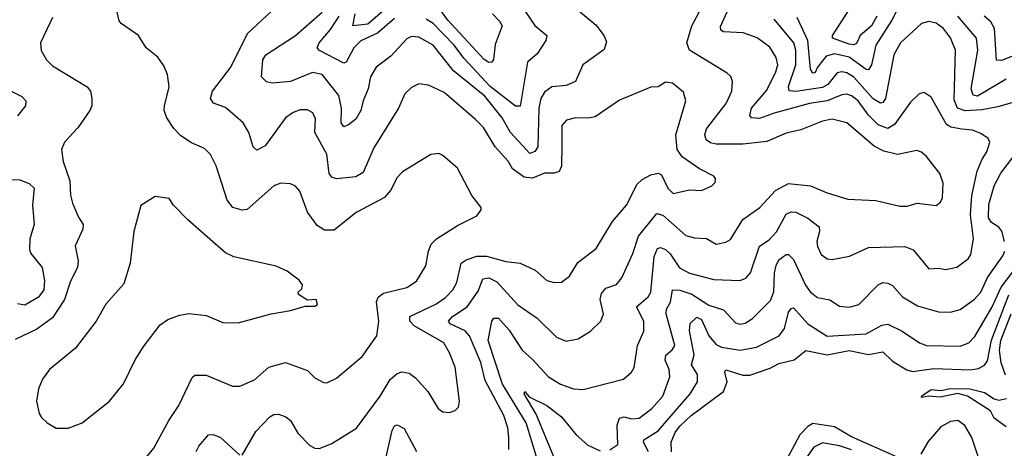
# Model space of a CAD drawing. Extents: x 1443846 to 1577407, y 839182 to 927291.
# Tile 447 of 535: x 1528784 to 1532857, y 917190 to 918961. Entities that reach past the tile are written whole.
import ezdxf

# ---------------------------------------------------------------- set-up
doc = ezdxf.new("R2010")
doc.units = 0

msp = doc.modelspace()

# ---------------------------------------------------------------- linework, layer by layer
at = {"layer": '0CON20XD'}
for points in [[(1530807.1, 917185), (1530808, 917235), (1530803.4, 917275), (1530786.7, 917325), (1530709.6, 917469.6), (1530692.1, 917545), (1530644.3, 917655), (1530626.7, 917675), (1530565, 917704.7), (1530557.9, 917715), (1530573.9, 917735), (1530635.3, 917775), (1530681.4, 917838.6), (1530700.5, 917889.5), (1530725, 917894.7), (1530758.3, 917878.3), (1530845, 917782.1), (1530925, 917727.1), (1531005, 917648.9), (1531045, 917633.1), (1531095, 917641.9), (1531145, 917674.4), (1531188.6, 917715), (1531199.4, 917745), (1531184.7, 917805), (1531190.2, 917829.8), (1531208.8, 917851.2), (1531252.8, 917867.2), (1531275.3, 917894.7), (1531320.3, 917995), (1531343.7, 918066.3), (1531419.5, 918159.5), (1531445, 918153.8), (1531539.1, 918069.1), (1531575, 918060), (1531625, 918057.2), (1531665, 918032.9), (1531705, 918040.9), (1531725, 918052.9), (1531775.6, 918135), (1531845.8, 918184.2), (1531911.1, 918255), (1531965, 918283.8), (1532054.7, 918274.7), (1532123.8, 918245), (1532209.3, 918219.3), (1532325, 918214.4), (1532425, 918190), (1532455, 918190.6), (1532496.8, 918203.2), (1532575, 918192.9), (1532593.4, 918206.6), (1532601.1, 918225), (1532604.5, 918285), (1532590.4, 918325), (1532535, 918395.5), (1532515, 918413.5), (1532495, 918420.9), (1532415, 918403.8), (1532358.2, 918418.2), (1532318.4, 918438.4), (1532205, 918534.6), (1532145, 918549.5), (1532105, 918541.1), (1532015, 918505.3), (1531955, 918492.3), (1531875, 918458.1), (1531775, 918447.1), (1531665, 918447.1), (1531642.1, 918452.1), (1531624.4, 918464.4), (1531617.8, 918485), (1531625, 918509.4), (1531706.7, 918615), (1531730, 918665), (1531732.2, 918705), (1531725.5, 918725.5), (1531710, 918740), (1531555, 918834.7), (1531543.6, 918865), (1531565, 918935.6), (1531679.1, 919150.9)], [(1530834.6, 919055), (1530915, 918936.5), (1530964.4, 918895), (1530960, 918875), (1530925, 918820), (1530885.3, 918784.7), (1530855, 918603.5), (1530835, 918603.3), (1530730, 918685), (1530622.1, 918802.1), (1530582.1, 918855), (1530495, 918945.2), (1530465, 918962.6)], [(1530921.7, 917155), (1530878.6, 917295), (1530781.7, 917455), (1530722.7, 917635), (1530736.8, 917715), (1530745, 917727.8), (1530765, 917727.5), (1530808.3, 917678.3), (1530863.2, 917595), (1530905, 917556.2), (1530971.5, 917485), (1531020.8, 917455), (1531074.5, 917435.5), (1531115, 917432.2), (1531281.2, 917475), (1531315, 917504.2), (1531326.2, 917523.8), (1531340, 917615), (1531366.4, 917673.6), (1531366.4, 917715), (1531335.9, 917775), (1531383.8, 917816.2), (1531394.8, 917835), (1531408.3, 917981.7), (1531422.1, 918015), (1531435, 918019.4), (1531455, 918011.2), (1531475, 917992.7), (1531513.6, 917935), (1531555, 917913.8), (1531655, 917887.6), (1531765, 917883.1), (1531787.2, 917892.8), (1531807.2, 917915), (1531843.8, 918025), (1531885, 918051.8), (1531915, 918084.7), (1531955, 918156.6), (1531975, 918166.8), (1531995, 918165.8), (1532045, 918140.6), (1532091.2, 918105), (1532092.3, 918085), (1532081.8, 918045), (1532084.1, 918024.1), (1532100.1, 917990.1), (1532125, 917972.7), (1532145, 917969.6), (1532216.2, 917983.8), (1532295, 918019.6), (1532445, 918023.9), (1532480.1, 918010.1), (1532545, 917930.8), (1532585, 917933.5), (1532615, 917928.2), (1532661.2, 917938.8), (1532707.4, 917972.6), (1532718.7, 917991.3), (1532729.2, 918055), (1532717, 918155), (1532723.3, 918235), (1532745.2, 918334.8), (1532765.3, 918385), (1532785.4, 918415), (1532796.5, 918455), (1532790, 918470), (1532760.3, 918490.3), (1532725, 918504.7), (1532681.1, 918508.9), (1532636.3, 918516.3), (1532617.7, 918527.7), (1532555, 918641.4), (1532525, 918660), (1532505, 918654.3), (1532469.4, 918620.6), (1532402.3, 918527.7), (1532375, 918510.6), (1532335, 918527), (1532295, 918566.2), (1532252.2, 918625), (1532225, 918646.3), (1532205, 918653.1), (1532185, 918650.6), (1532125, 918626), (1532051.4, 918615), (1531904.8, 918575.2), (1531845, 918551.9), (1531812, 918555), (1531804.4, 918565), (1531812, 918595), (1531875, 918670), (1531911.4, 918745), (1531920, 918775), (1531913.3, 918805), (1531887.4, 918847.4), (1531835, 918885.4), (1531776.3, 918906.4), (1531695, 918911.2), (1531685, 918918), (1531682.8, 918932.8), (1531746.9, 919073.1)], [(1532440.3, 919055), (1532391.3, 918958.7), (1532325.2, 918855), (1532307.9, 918775), (1532295, 918754.1), (1532285, 918755.2), (1532215, 918806.5), (1532155, 918820), (1532119.5, 918810.5), (1532083.7, 918765), (1532075, 918742.5), (1532065, 918739.5), (1532055.8, 918755.8), (1532043.7, 918875), (1532000.2, 918969.8)], [(1529705, 917161.2), (1529761, 917259), (1529819.6, 917320.4), (1529835, 917328.9), (1529855, 917330.4), (1529885, 917320), (1529904.4, 917304.4), (1529935, 917252.9), (1529985, 917202), (1530005, 917190.8), (1530025, 917188.8), (1530075, 917210), (1530177.2, 917272.8), (1530275.4, 917405), (1530316.1, 917473.9), (1530345, 917499.1), (1530365, 917506.2), (1530395, 917500.8), (1530421.2, 917481.2), (1530472.9, 917425), (1530515, 917353.8), (1530535, 917340), (1530561.7, 917338.3), (1530585, 917346.2), (1530599.5, 917360.5), (1530604, 917385), (1530585.3, 917525.3), (1530561.8, 917585), (1530538.2, 917625), (1530416.5, 917696.5), (1530397.5, 917715), (1530398.2, 917735), (1530505, 917785.8), (1530545, 917813.2), (1530576.2, 917845), (1530593.1, 917875), (1530610.4, 917955), (1530631.2, 917968.8), (1530675, 917983.9), (1530715, 917984.3), (1530795, 917962.1), (1530855, 917955.3), (1530916, 917926), (1530965, 917883.3), (1530995, 917874.5), (1531025, 917876.9), (1531058.6, 917901.4), (1531092.7, 917957.3), (1531169.4, 918015), (1531236.7, 918126.7), (1531293.6, 918195), (1531338.9, 918281.1), (1531358.8, 918301.2), (1531395, 918320.4), (1531425, 918326.2), (1531439.5, 918319.5), (1531465, 918264.5), (1531486.8, 918243.2), (1531555, 918258), (1531604.5, 918255.5), (1531646.7, 918275), (1531661.2, 918288.8), (1531662, 918305), (1531655, 918313.8), (1531596, 918345), (1531524.7, 918394.7), (1531504.1, 918424.1), (1531498.9, 918485), (1531539.1, 918625), (1531530.7, 918660.7), (1531485, 918698.6), (1531455, 918702.2), (1531425, 918682.9), (1531395, 918682), (1531265, 918627.8), (1531165, 918559.6), (1531136.1, 918553.9), (1531084, 918556), (1531046.2, 918545), (1531026.9, 918523.1), (1531027.1, 918445), (1531024.8, 918355.2), (1531016, 918334), (1530995, 918327.2), (1530955, 918326.9), (1530905, 918306.5), (1530870.4, 918310.4), (1530822.5, 918345), (1530805, 918375.6), (1530751.5, 918435), (1530702.7, 918515), (1530669.2, 918549.1), (1530539.9, 918659.9), (1530475, 918690.5), (1530435, 918695.6), (1530405, 918680), (1530377.5, 918655), (1530351.8, 918595), (1530248.6, 918431.4), (1530205, 918329.1), (1530175, 918311.8), (1530095, 918303.1), (1530075, 918310.5), (1530064.1, 918325), (1530054.8, 918404.8), (1530005.8, 918495), (1530008.5, 918551.5), (1529996.2, 918576.2), (1529975, 918588.1), (1529945, 918588.1), (1529915, 918576.9), (1529884.4, 918555), (1529800.3, 918439.7), (1529765, 918421.9), (1529750.6, 918435), (1529732.7, 918495), (1529708.4, 918535), (1529635, 918597.7), (1529585.4, 918615.4), (1529573.5, 918635), (1529581.2, 918665), (1529657.1, 918765), (1529726.1, 918903.9), (1529865, 919032)], [(1531064.7, 919024.7), (1531168.7, 918938.7), (1531200.9, 918895), (1531210.9, 918869.1), (1531202.2, 918837.8), (1531114.3, 918775), (1531084, 918705), (1531045, 918689.6), (1530985, 918682.8), (1530955, 918661.8), (1530940.4, 918635), (1530931.2, 918595), (1530928.2, 918435), (1530915, 918416.2), (1530895, 918407.9), (1530814.9, 918494.9), (1530780.4, 918555), (1530707.8, 918645), (1530579.3, 918749.3), (1530495, 918855.9), (1530435, 918888.6), (1530405, 918890.9), (1530385, 918881.5), (1530319.2, 918810.8), (1530258.5, 918765), (1530235.8, 918724.2), (1530226, 918675), (1530205.5, 918625.5), (1530194.7, 918585.3), (1530175, 918549.2), (1530145, 918525.8), (1530125, 918518.8), (1530114, 918534), (1530114.8, 918595), (1530105, 918647.5), (1530035, 918734.1), (1529995, 918742.6), (1529905, 918705.6), (1529829.1, 918699.1), (1529805, 918704.5), (1529784.6, 918725), (1529790.6, 918795), (1529803.1, 918815), (1529924.6, 918895), (1530035, 918991.8)], [(1530305, 919013), (1530225, 918942.9), (1530161.8, 918935), (1530172.1, 918985)], [(1530739.7, 918985), (1530769.2, 918955), (1530780, 918935), (1530751.5, 918858.5), (1530743.9, 918796.1), (1530737.1, 918785), (1530725, 918784.2), (1530705, 918795.8), (1530555, 918958.3), (1530515, 919013.3)], [(1532330, 918975), (1532307.8, 918935), (1532260.7, 918895), (1532245, 918861.8), (1532235, 918856.9), (1532215, 918859.7), (1532146.9, 918885), (1532146.5, 918895), (1532231.1, 919025)], [(1529265, 917099.2), (1529339.4, 917190.6), (1529400.6, 917305), (1529442.8, 917367.2), (1529497.6, 917482.4), (1529508.1, 917491.9), (1529555, 917491.5), (1529665, 917446.7), (1529695, 917446.9), (1529755, 917473.3), (1529815, 917524.5), (1529883.7, 917543.7), (1529975, 917511.1), (1530005, 917481.4), (1530041.5, 917461.5), (1530055, 917460.5), (1530095, 917479.4), (1530201.2, 917568.8), (1530261.4, 917655), (1530269.6, 917715), (1530260.4, 917795), (1530267.5, 917815), (1530289.3, 917830.7), (1530386, 917854), (1530425, 917881.1), (1530464.2, 917944.2), (1530474.6, 918005), (1530486.4, 918033.6), (1530508.1, 918055), (1530595, 918111.1), (1530675, 918150), (1530693.8, 918175), (1530693.3, 918185), (1530653.9, 918233.9), (1530595, 918348), (1530535, 918400), (1530517.9, 918407.9), (1530485, 918404), (1530367.6, 918332.4), (1530345, 918308.8), (1530317.8, 918255), (1530293.6, 918226.4), (1530175.4, 918164.6), (1530085, 918090.5), (1530045, 918090.9), (1530015, 918111.1), (1529975.3, 918165.3), (1529942.8, 918252.8), (1529925, 918272.5), (1529905, 918282.9), (1529865, 918285.6), (1529835, 918274.3), (1529725, 918177.1), (1529705, 918174.3), (1529666.2, 918185), (1529642.7, 918215), (1529596.9, 918356.9), (1529573.8, 918403.8), (1529548.6, 918428.6), (1529495, 918452.5), (1529450.9, 918480.9), (1529421.4, 918511.4), (1529392.5, 918555), (1529382.5, 918585), (1529382.9, 918605), (1529403, 918683), (1529396, 918735), (1529380.5, 918770.5), (1529355.4, 918805.4), (1529306.9, 918845), (1529275.6, 918895), (1529203.8, 918945), (1529196, 918956), (1529184.8, 919004.8)], [(1530335, 918966.1), (1530264.5, 918905.5), (1530195, 918873.2), (1530167, 918845), (1530135.4, 918785), (1530125, 918780.9), (1530023.8, 918833.8), (1530014.5, 918845), (1530022.5, 918865), (1530070, 918920), (1530105.2, 918975)], [(1532865, 918715.6), (1532746.5, 918645), (1532728.4, 918648.4), (1532720.4, 918675), (1532747.4, 918835), (1532742.6, 918885), (1532664.9, 918974.9)], [(1532955, 918835.2), (1532845, 918792.8), (1532825, 918793.6), (1532816.7, 918925), (1532801.5, 918951.5), (1532773.5, 918975)], [(1528920.2, 918969.8), (1528870.6, 918865), (1528873.7, 918833.7), (1528895.5, 918795.5), (1528920.6, 918770.6), (1529063, 918683), (1529077.1, 918665), (1529083.3, 918635), (1529082.9, 918605), (1529075, 918586.2), (1529025, 918514.3), (1528969.4, 918455), (1528957.1, 918425), (1528963.5, 918375), (1528991.8, 918295), (1528994.4, 918235.6), (1529002.8, 918202.8), (1529027.5, 918145), (1529047.3, 918115), (1529045.5, 918095), (1529013.8, 918026.2), (1529026.1, 917965), (1529023.5, 917936.5), (1528995, 917880), (1528969.7, 917805), (1528920.6, 917729.4), (1528855, 917682.1), (1528765, 917639.2)], [(1532945, 918633.8), (1532829.6, 918600.4), (1532765, 918588.6), (1532695, 918584.9), (1532663.8, 918595), (1532649.8, 918629.8), (1532655.2, 918835.2), (1532635, 918885.5), (1532605, 918924.6), (1532575, 918946.6), (1532545, 918953.1), (1532515, 918945.5), (1532427.3, 918865), (1532400.6, 918815), (1532366.2, 918635), (1532355, 918618.5), (1532345, 918615.9), (1532315, 918634), (1532235, 918723.8), (1532205, 918741.3), (1532185, 918745.7), (1532165, 918740.9), (1532126.4, 918693.6), (1532105, 918680), (1531994.8, 918664.8), (1531967.2, 918667.2), (1531964.3, 918685), (1531994.5, 918775), (1531994.2, 918835), (1531986.8, 918865), (1531905, 918962.9)], [(1528692.4, 918692.4), (1528793.7, 918643.7), (1528809.4, 918625), (1528808.5, 918605), (1528775.8, 918564.2)], [(1532857.6, 918045), (1532847.2, 918087.2), (1532834.1, 918104.1), (1532803.4, 918123.4), (1532791.6, 918141.6), (1532793, 918197), (1532814.4, 918275), (1532842.8, 918327.2), (1532895, 918396.2)], [(1528705, 918301.9), (1528785, 918299.6), (1528824.1, 918284.1), (1528844.5, 918265), (1528837.3, 918195), (1528843.8, 918115), (1528826.2, 918055), (1528825, 918010), (1528830, 917995), (1528877.4, 917937.4), (1528887.4, 917882.6), (1528883.5, 917845), (1528862.5, 917815), (1528805, 917780.7), (1528775, 917786.9)], [(1528935, 917272.5), (1528985, 917273.3), (1529043.3, 917295), (1529156.2, 917385), (1529213.2, 917456.8), (1529262.5, 917555), (1529298.3, 917611.7), (1529365, 917700), (1529397.6, 917722.4), (1529445, 917740), (1529485, 917746.9), (1529555, 917738.6), (1529625, 917710), (1529687.7, 917707.7), (1529825, 917745.7), (1529905, 917759.2), (1529965, 917776.7), (1530005, 917777.5), (1530015.8, 917784.2), (1530010, 917805), (1529975, 917802.5), (1529937.5, 917825), (1529936.7, 917835), (1529950.8, 917849.2), (1529953.8, 917865), (1529940, 917885), (1529891.2, 917921.2), (1529845, 917942), (1529670.3, 917980.3), (1529635, 917997.1), (1529582.7, 918042.7), (1529478, 918135), (1529420, 918195), (1529402.5, 918222.5), (1529345, 918230), (1529285, 918192.5), (1529255.8, 918085), (1529241.5, 917955), (1529215, 917870), (1529140, 917785), (1529100.6, 917715), (1529015, 917604), (1528908, 917515), (1528879.2, 917475), (1528862.5, 917435), (1528854.2, 917384.2), (1528864.2, 917334.2), (1528875, 917317.5), (1528897.5, 917295), (1528935, 917272.5)], [(1531225, 917183.3), (1531258.9, 917205), (1531255.2, 917284.8), (1531265, 917314.4), (1531285, 917319.2), (1531315, 917311.6), (1531346.9, 917315), (1531399.6, 917355), (1531444, 917405), (1531472.9, 917485), (1531470.9, 917515), (1531454.4, 917554.4), (1531456.7, 917575), (1531483.8, 917596.2), (1531493.9, 917615), (1531458.1, 917745), (1531460.4, 917765), (1531475.8, 917794.2), (1531484.7, 917845.3), (1531515, 917843.8), (1531565, 917827.2), (1531635, 917781.2), (1531695, 917762.3), (1531745, 917707.8), (1531765, 917702.1), (1531785, 917706.4), (1531815, 917726.5), (1531889.5, 917800.5), (1531903.9, 917836.1), (1531906.2, 917915), (1531913.3, 917945), (1531925, 917968.2), (1531955, 917990), (1531965, 917990.6), (1531985, 917969.4), (1532035, 917863.5), (1532055.4, 917835), (1532085, 917812.3), (1532135, 917802.7), (1532175, 917777.5), (1532215, 917773.1), (1532255, 917783.8), (1532335, 917865.7), (1532355, 917874.3), (1532375, 917872.5), (1532395, 917862), (1532435.3, 917815.3), (1532498, 917778), (1532585, 917753.8), (1532635, 917752.1), (1532675, 917762.7), (1532732.7, 917805), (1532760, 917835), (1532787.8, 917895), (1532851.2, 917985), (1532859, 918005)], [(1531384.7, 917175.3), (1531364.7, 917215), (1531365.4, 917225), (1531425, 917261.8), (1531557.8, 917415), (1531588.2, 917465), (1531587.8, 917495), (1531562.6, 917535), (1531574.3, 917575.7), (1531554.8, 917675.2), (1531557.5, 917705), (1531585, 917731.6), (1531605, 917722.4), (1531635.2, 917655), (1531665, 917619.2), (1531687.7, 917607.7), (1531765, 917595.7), (1531832.3, 917607.7), (1531925.5, 917655), (1531947.5, 917685), (1531965, 917752.9), (1531975, 917767.8), (1531985, 917770), (1532043.7, 917703.7), (1532125, 917652.8), (1532285, 917662.8), (1532351, 917699), (1532375, 917702.5), (1532434.4, 917674.4), (1532505.6, 917625), (1532535, 917614.1), (1532675, 917611.2), (1532710.5, 917625), (1532735, 917651.2), (1532805, 917771.4), (1532843.8, 917856.2), (1532896.7, 917925)], [(1531480.9, 917175), (1531478.8, 917215), (1531495.1, 917254.9), (1531515, 917282), (1531561.6, 917325), (1531695.5, 917424.5), (1531710.3, 917465), (1531701.2, 917505), (1531705, 917514), (1531775, 917492.7), (1531805, 917492.7), (1531888.6, 917521.4), (1531925, 917540.5), (1531988.1, 917555), (1532036.5, 917593.5), (1532125, 917576.1), (1532215, 917594.4), (1532295, 917577.7), (1532355, 917587.8), (1532395, 917550.4), (1532454.4, 917514.4), (1532477.4, 917507.4), (1532565, 917519.2), (1532716.5, 917513.5), (1532750.7, 917519.3), (1532775, 917533.8), (1532788.1, 917551.9), (1532803.9, 917636.1), (1532875.8, 917824.2)], [(1532862.2, 917492.2), (1532843.6, 917543.6), (1532836.6, 917595), (1532843.2, 917635), (1532885.5, 917745)], [(1530993.5, 917155), (1530920.6, 917330.6), (1530870.6, 917415), (1530873.3, 917425), (1530892.1, 917402.1), (1530965, 917366.9), (1531025, 917319.6), (1531085.4, 917245), (1531135, 917202.3), (1531185, 917178.8)], [(1532865, 917278.1), (1532814.8, 917314.8), (1532799.6, 917345), (1532705.3, 917405.3), (1532665, 917416.5), (1532591.5, 917401.5), (1532544.2, 917405.8), (1532515, 917400), (1532516.4, 917406.4), (1532555, 917433.5), (1532595, 917428.5), (1532635, 917437.5), (1532715, 917435.9), (1532775, 917420), (1532815, 917394.4), (1532835, 917389), (1532866.7, 917395)], [(1532786, 917045), (1532722.6, 917235), (1532693.9, 917283.9), (1532665, 917304.6), (1532635, 917300.9), (1532595, 917279.2), (1532542.4, 917217.6), (1532511.8, 917165)], [(1530300.7, 917155), (1530325, 917264), (1530335, 917282.9), (1530345, 917286.9), (1530375, 917271.5), (1530425, 917177.3)], [(1532405, 917157.4), (1532225, 917236.9), (1532155, 917278.5), (1532065, 917292), (1532045, 917280), (1532011.3, 917245), (1531957.3, 917145)], [(1529514, 917176), (1529525, 917198.5), (1529565, 917245.6), (1529585, 917246.2), (1529615, 917234.7), (1529695, 917161.2)], [(1532225, 917183.3), (1532175, 917200.5), (1532105, 917212.8), (1532069.1, 917195), (1532005, 917102)]]:
    msp.add_lwpolyline(points, dxfattribs=at)

doc.saveas('drawing.dxf')
